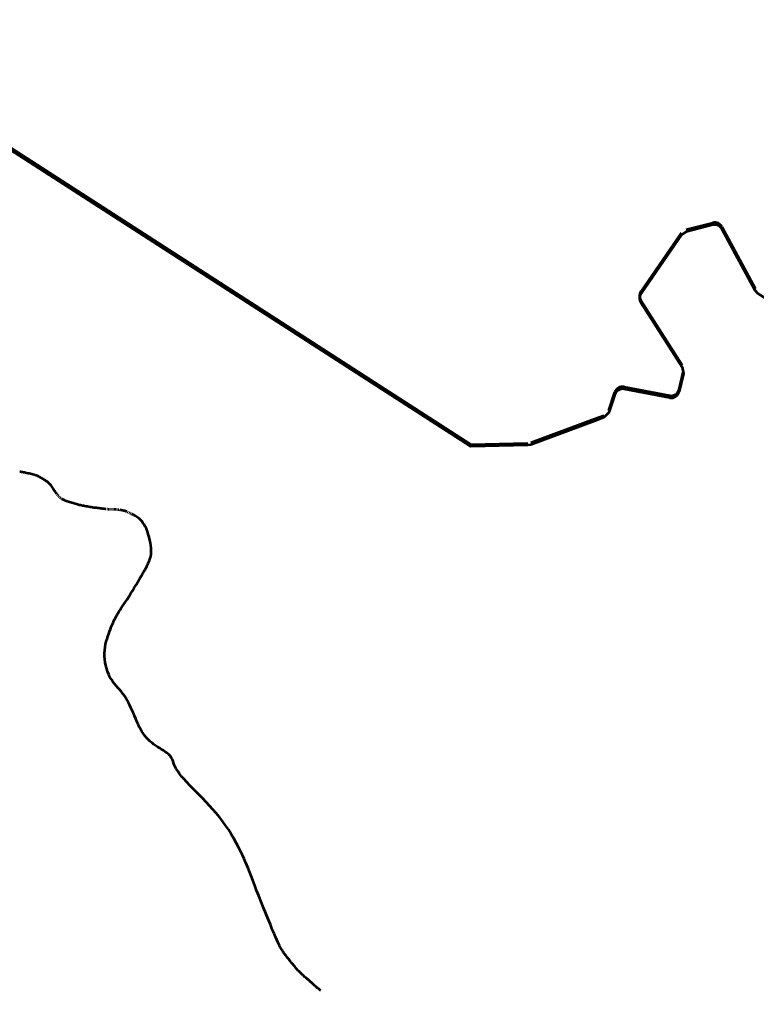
# Model space of a CAD drawing. Extents: x 553962 to 842807, y 8883888 to 9032388.
# Drawn here: x 811180 to 812093, y 9016237 to 9017438 of the extents above; entities that cross this region are included whole.
import ezdxf

# ---------------------------------------------------------------- set-up
doc = ezdxf.new("R2010")
doc.units = 0
doc.header["$LTSCALE"] = 200
doc.layers.add('1', color=7, linetype='Continuous', lineweight=13)

msp = doc.modelspace()

# ---------------------------------------------------------------- linework, layer by layer
at = {"layer": '1', "lineweight": 53}
for p, q in [((812005.6, 9017178.4), (812038.5, 9017186.8)), ((812005.6, 9017178.4), (812038.5, 9017186.8)), ((812049.8, 9017181.9), (812090.9, 9017105.5)), ((812049.8, 9017181.9), (812090.9, 9017105.5)), ((811949.6, 9017101.8), (811999.8, 9017174.4)), ((811949.6, 9017101.8), (811999.8, 9017174.4)), ((812000.7, 9017010.7), (811949.4, 9017090.7)), ((812000.7, 9017010.7), (811949.4, 9017090.7)), ((811996.7, 9016980.6), (812002, 9017003.1)), ((811996.7, 9016980.6), (812002, 9017003.1)), ((811909.6, 9016954.6), (811917.3, 9016977.1)), ((811909.6, 9016954.6), (811917.3, 9016977.1)), ((811928.6, 9016983.7), (811985.1, 9016973)), ((811928.6, 9016983.7), (811985.1, 9016973)), ((811985.1, 9016970.4), (811928.6, 9016981.1)), ((811985.1, 9016970.4), (811928.6, 9016981.1)), ((811181.8, 9016878.7), (811180.8, 9016878.9)), ((811181.8, 9016878.7), (811180.8, 9016878.9)), ((811227.7, 9016849.7), (811227.2, 9016850.5)), ((811227.7, 9016849.7), (811227.2, 9016850.5)), ((811228.9, 9016848.5), (811228.3, 9016849.1)), ((811228.9, 9016848.5), (811228.3, 9016849.1)), ((811230.1, 9016847.3), (811229.5, 9016847.9)), ((811230.1, 9016847.3), (811229.5, 9016847.9)), ((811231.4, 9016846.2), (811230.8, 9016846.8)), ((811231.4, 9016846.2), (811230.8, 9016846.8)), ((811289.3, 9016832.4), (811288.4, 9016832.5)), ((811289.3, 9016832.4), (811288.4, 9016832.5)), ((811291, 9016832.2), (811290.2, 9016832.3)), ((811291, 9016832.2), (811290.2, 9016832.3)), ((811292.6, 9016832.2), (811291.8, 9016832.2)), ((811292.6, 9016832.2), (811291.8, 9016832.2)), ((811293.9, 9016832.1), (811293.3, 9016832.1)), ((811293.9, 9016832.1), (811293.3, 9016832.1)), ((811295.2, 9016832.1), (811294.6, 9016832.1)), ((811295.2, 9016832.1), (811294.6, 9016832.1)), ((811296.4, 9016832.1), (811295.8, 9016832.1)), ((811296.4, 9016832.1), (811295.8, 9016832.1)), ((811297.5, 9016832), (811297, 9016832.1)), ((811297.5, 9016832), (811297, 9016832.1)), ((811298.8, 9016832), (811298.1, 9016832)), ((811298.8, 9016832), (811298.1, 9016832)), ((811300.1, 9016832), (811299.4, 9016832)), ((811300.1, 9016832), (811299.4, 9016832)), ((811301.7, 9016831.9), (811300.8, 9016831.9)), ((811301.7, 9016831.9), (811300.8, 9016831.9)), ((811303.4, 9016831.7), (811302.5, 9016831.8)), ((811303.4, 9016831.7), (811302.5, 9016831.8)), ((811315.1, 9016828.4), (811314.2, 9016828.8)), ((811315.1, 9016828.4), (811314.2, 9016828.8)), ((811316.8, 9016827.6), (811316, 9016828)), ((811316.8, 9016827.6), (811316, 9016828)), ((811318.6, 9016826.8), (811317.7, 9016827.2)), ((811318.6, 9016826.8), (811317.7, 9016827.2))]:
    msp.add_line(p, q, dxfattribs=at)
for points in [[(810856.2, 9017438.4), (811045.6, 9017344.2), (811093.7, 9017328.1), (811739, 9016912.5), (811809.4, 9016914.2)], [(810856.2, 9017438.4), (811045.6, 9017344.2), (811093.7, 9017328.1), (811739, 9016912.5), (811809.4, 9016914.2)], [(811739, 9016909.9), (811093.7, 9017325.5), (811045.6, 9017341.6), (810856.2, 9017435.8), (810856.2, 9017435.8)], [(811739, 9016909.9), (811093.7, 9017325.5), (811045.6, 9017341.6), (810856.2, 9017435.8), (810856.2, 9017435.8)], [(812038.5, 9017184.2), (812005.6, 9017175.8), (811999.8, 9017171.8), (811949.6, 9017099.2)], [(812038.5, 9017184.2), (812005.6, 9017175.8), (811999.8, 9017171.8), (811949.6, 9017099.2)], [(812347.3, 9016889.7), (812339.6, 9016902.7), (812345.6, 9016942.7), (812269.2, 9017002.8), (812197.8, 9017059), (812131.4, 9017076.9), (812127.7, 9017078.4), (812094.4, 9017099.2), (812090.9, 9017102.9), (812049.8, 9017179.2)], [(812347.3, 9016889.7), (812339.6, 9016902.7), (812345.6, 9016942.7), (812269.2, 9017002.8), (812197.8, 9017059), (812131.4, 9017076.9), (812127.7, 9017078.4), (812094.4, 9017099.2), (812090.9, 9017102.9), (812049.8, 9017179.2)], [(811949.4, 9017088.1), (812000.7, 9017008.1), (812002, 9017000.5), (811996.7, 9016978)], [(811949.4, 9017088.1), (812000.7, 9017008.1), (812002, 9017000.5), (811996.7, 9016978)], [(811917.3, 9016974.5), (811909.6, 9016952), (811903.6, 9016945.9), (811891.9, 9016941.5), (811813.2, 9016912.3), (811809.4, 9016911.6), (811739, 9016909.9)], [(811917.3, 9016974.5), (811909.6, 9016952), (811903.6, 9016945.9), (811891.9, 9016941.5), (811813.2, 9016912.3), (811809.4, 9016911.6), (811739, 9016909.9)], [(811813.2, 9016915), (811891.9, 9016944.2), (811903.6, 9016948.5)], [(811813.2, 9016915), (811891.9, 9016944.2), (811903.6, 9016948.5)], [(811226.6, 9016851.2), (811226, 9016852.1), (811225.3, 9016853.1), (811224.6, 9016854.2), (811223.9, 9016855.4), (811223.1, 9016856.6), (811222.3, 9016857.9), (811221.4, 9016859.2), (811220.5, 9016860.5), (811219.5, 9016861.8), (811218.4, 9016863), (811217.3, 9016864.2), (811216.1, 9016865.2), (811214.9, 9016866.2), (811213.6, 9016867.1), (811212.4, 9016868), (811211.1, 9016868.8), (811209.9, 9016869.5), (811208.7, 9016870.2), (811207.6, 9016870.9), (811206.6, 9016871.5), (811205.5, 9016872.1), (811204.5, 9016872.6), (811203.4, 9016873.2), (811202.3, 9016873.7), (811201.1, 9016874.1), (811199.9, 9016874.6), (811198.5, 9016875), (811197.1, 9016875.4), (811195.6, 9016875.8), (811194.1, 9016876.1), (811192.5, 9016876.5), (811191, 9016876.8), (811189.5, 9016877.1), (811188, 9016877.4), (811186.6, 9016877.7), (811185.3, 9016878), (811184.1, 9016878.2), (811182.9, 9016878.4), (811181.8, 9016878.7)], [(811226.6, 9016851.2), (811226, 9016852.1), (811225.3, 9016853.1), (811224.6, 9016854.2), (811223.9, 9016855.4), (811223.1, 9016856.6), (811222.3, 9016857.9), (811221.4, 9016859.2), (811220.5, 9016860.5), (811219.5, 9016861.8), (811218.4, 9016863), (811217.3, 9016864.2), (811216.1, 9016865.2), (811214.9, 9016866.2), (811213.6, 9016867.1), (811212.4, 9016868), (811211.1, 9016868.8), (811209.9, 9016869.5), (811208.7, 9016870.2), (811207.6, 9016870.9), (811206.6, 9016871.5), (811205.5, 9016872.1), (811204.5, 9016872.6), (811203.4, 9016873.2), (811202.3, 9016873.7), (811201.1, 9016874.1), (811199.9, 9016874.6), (811198.5, 9016875), (811197.1, 9016875.4), (811195.6, 9016875.8), (811194.1, 9016876.1), (811192.5, 9016876.5), (811191, 9016876.8), (811189.5, 9016877.1), (811188, 9016877.4), (811186.6, 9016877.7), (811185.3, 9016878), (811184.1, 9016878.2), (811182.9, 9016878.4), (811181.8, 9016878.7)], [(811233.9, 9016844.6), (811233, 9016845.1), (811232.2, 9016845.7)], [(811233.9, 9016844.6), (811233, 9016845.1), (811232.2, 9016845.7)], [(811287.4, 9016832.6), (811286.3, 9016832.7), (811285.2, 9016832.8), (811284, 9016833), (811282.8, 9016833.1), (811281.5, 9016833.3), (811280.1, 9016833.5), (811278.7, 9016833.6), (811277.2, 9016833.8), (811275.7, 9016834), (811274.1, 9016834.2), (811272.5, 9016834.4), (811270.9, 9016834.7), (811269.3, 9016834.9), (811267.7, 9016835.2), (811266.1, 9016835.4), (811264.5, 9016835.7), (811262.9, 9016836), (811261.4, 9016836.3), (811259.9, 9016836.6), (811258.5, 9016836.8), (811257.1, 9016837.1), (811255.8, 9016837.4), (811254.5, 9016837.7), (811253.3, 9016838), (811252, 9016838.3), (811250.8, 9016838.7), (811249.5, 9016839), (811248.2, 9016839.4), (811246.8, 9016839.8), (811245.3, 9016840.2), (811243.9, 9016840.6), (811242.4, 9016841), (811241, 9016841.5), (811239.6, 9016842), (811238.3, 9016842.5), (811237, 9016843), (811235.9, 9016843.5), (811234.8, 9016844), (811233.9, 9016844.6)], [(811287.4, 9016832.6), (811286.3, 9016832.7), (811285.2, 9016832.8), (811284, 9016833), (811282.8, 9016833.1), (811281.5, 9016833.3), (811280.1, 9016833.5), (811278.7, 9016833.6), (811277.2, 9016833.8), (811275.7, 9016834), (811274.1, 9016834.2), (811272.5, 9016834.4), (811270.9, 9016834.7), (811269.3, 9016834.9), (811267.7, 9016835.2), (811266.1, 9016835.4), (811264.5, 9016835.7), (811262.9, 9016836), (811261.4, 9016836.3), (811259.9, 9016836.6), (811258.5, 9016836.8), (811257.1, 9016837.1), (811255.8, 9016837.4), (811254.5, 9016837.7), (811253.3, 9016838), (811252, 9016838.3), (811250.8, 9016838.7), (811249.5, 9016839), (811248.2, 9016839.4), (811246.8, 9016839.8), (811245.3, 9016840.2), (811243.9, 9016840.6), (811242.4, 9016841), (811241, 9016841.5), (811239.6, 9016842), (811238.3, 9016842.5), (811237, 9016843), (811235.9, 9016843.5), (811234.8, 9016844), (811233.9, 9016844.6)], [(811313.3, 9016829.2), (811312.4, 9016829.6), (811311.5, 9016830), (811310.5, 9016830.3), (811309.5, 9016830.6), (811308.5, 9016830.9), (811307.5, 9016831.1), (811306.4, 9016831.3), (811305.4, 9016831.5), (811304.4, 9016831.6)], [(811313.3, 9016829.2), (811312.4, 9016829.6), (811311.5, 9016830), (811310.5, 9016830.3), (811309.5, 9016830.6), (811308.5, 9016830.9), (811307.5, 9016831.1), (811306.4, 9016831.3), (811305.4, 9016831.5), (811304.4, 9016831.6)], [(811336.7, 9016759.7), (811337.8, 9016761.8), (811338.7, 9016763.7), (811339.6, 9016765.5), (811340.4, 9016767.3), (811341.1, 9016769), (811341.8, 9016770.8), (811342.4, 9016772.6), (811342.9, 9016774.6), (811343.2, 9016776.7), (811343.4, 9016779), (811343.4, 9016781.5), (811343.3, 9016784.3), (811342.9, 9016787.5), (811342.4, 9016790.8), (811341.7, 9016794.4), (811340.8, 9016798), (811339.8, 9016801.5), (811338.7, 9016804.9), (811337.4, 9016808.2), (811336.1, 9016811.1), (811334.7, 9016813.6), (811333.2, 9016815.8), (811331.8, 9016817.7), (811330.3, 9016819.3), (811328.8, 9016820.6), (811327.4, 9016821.8), (811326, 9016822.8), (811324.7, 9016823.6), (811323.5, 9016824.3), (811322.4, 9016824.9), (811321.3, 9016825.5), (811320.4, 9016825.9), (811319.5, 9016826.4)], [(811336.7, 9016759.7), (811337.8, 9016761.8), (811338.7, 9016763.7), (811339.6, 9016765.5), (811340.4, 9016767.3), (811341.1, 9016769), (811341.8, 9016770.8), (811342.4, 9016772.6), (811342.9, 9016774.6), (811343.2, 9016776.7), (811343.4, 9016779), (811343.4, 9016781.5), (811343.3, 9016784.3), (811342.9, 9016787.5), (811342.4, 9016790.8), (811341.7, 9016794.4), (811340.8, 9016798), (811339.8, 9016801.5), (811338.7, 9016804.9), (811337.4, 9016808.2), (811336.1, 9016811.1), (811334.7, 9016813.6), (811333.2, 9016815.8), (811331.8, 9016817.7), (811330.3, 9016819.3), (811328.8, 9016820.6), (811327.4, 9016821.8), (811326, 9016822.8), (811324.7, 9016823.6), (811323.5, 9016824.3), (811322.4, 9016824.9), (811321.3, 9016825.5), (811320.4, 9016825.9), (811319.5, 9016826.4)], [(811286.5, 9016642.9), (811286, 9016646.8), (811285.7, 9016650.7), (811285.7, 9016654.5), (811285.9, 9016658.2), (811286.4, 9016661.9), (811287, 9016665.4), (811287.8, 9016668.8), (811288.7, 9016672), (811289.7, 9016675.2), (811290.8, 9016678.2), (811291.9, 9016681.2), (811293, 9016684), (811294, 9016686.8), (811295.1, 9016689.4), (811296.2, 9016691.9), (811297.3, 9016694.4), (811298.4, 9016696.8), (811299.6, 9016699.1), (811300.8, 9016701.3), (811302.1, 9016703.5), (811303.4, 9016705.7), (811304.9, 9016707.9), (811306.4, 9016710.2), (811308, 9016712.6), (811309.7, 9016715.2), (811311.6, 9016718), (811313.6, 9016721), (811315.7, 9016724.3), (811317.9, 9016727.9), (811320.2, 9016731.6), (811322.5, 9016735.3), (811324.8, 9016739.1), (811327, 9016742.7), (811329.1, 9016746.2), (811331, 9016749.5), (811332.7, 9016752.4), (811334.2, 9016755.1), (811335.5, 9016757.5), (811336.7, 9016759.7)], [(811286.5, 9016642.9), (811286, 9016646.8), (811285.7, 9016650.7), (811285.7, 9016654.5), (811285.9, 9016658.2), (811286.4, 9016661.9), (811287, 9016665.4), (811287.8, 9016668.8), (811288.7, 9016672), (811289.7, 9016675.2), (811290.8, 9016678.2), (811291.9, 9016681.2), (811293, 9016684), (811294, 9016686.8), (811295.1, 9016689.4), (811296.2, 9016691.9), (811297.3, 9016694.4), (811298.4, 9016696.8), (811299.6, 9016699.1), (811300.8, 9016701.3), (811302.1, 9016703.5), (811303.4, 9016705.7), (811304.9, 9016707.9), (811306.4, 9016710.2), (811308, 9016712.6), (811309.7, 9016715.2), (811311.6, 9016718), (811313.6, 9016721), (811315.7, 9016724.3), (811317.9, 9016727.9), (811320.2, 9016731.6), (811322.5, 9016735.3), (811324.8, 9016739.1), (811327, 9016742.7), (811329.1, 9016746.2), (811331, 9016749.5), (811332.7, 9016752.4), (811334.2, 9016755.1), (811335.5, 9016757.5), (811336.7, 9016759.7)], [(811356.3, 9016535.3), (811353.9, 9016536.8), (811351.5, 9016538.3), (811349.1, 9016539.9), (811346.7, 9016541.6), (811344.4, 9016543.4), (811342.1, 9016545.3), (811339.8, 9016547.4), (811337.7, 9016549.6), (811335.7, 9016552), (811333.7, 9016554.6), (811331.9, 9016557.4), (811330.2, 9016560.3), (811328.6, 9016563.4), (811327.1, 9016566.7), (811325.6, 9016570), (811324.2, 9016573.3), (811322.7, 9016576.7), (811321.3, 9016580), (811319.9, 9016583.3), (811318.4, 9016586.6), (811316.9, 9016589.7), (811315.4, 9016592.8), (811313.8, 9016595.8), (811312.1, 9016598.7), (811310.3, 9016601.5), (811308.4, 9016604.1), (811306.5, 9016606.7), (811304.4, 9016609.1), (811302.3, 9016611.5), (811300.2, 9016613.9), (811298.1, 9016616.4), (811296.1, 9016619), (811294.2, 9016621.8), (811292.4, 9016624.8), (811290.9, 9016628.1), (811289.5, 9016631.6), (811288.3, 9016635.2), (811287.3, 9016639), (811286.5, 9016642.9)], [(811356.3, 9016535.3), (811353.9, 9016536.8), (811351.5, 9016538.3), (811349.1, 9016539.9), (811346.7, 9016541.6), (811344.4, 9016543.4), (811342.1, 9016545.3), (811339.8, 9016547.4), (811337.7, 9016549.6), (811335.7, 9016552), (811333.7, 9016554.6), (811331.9, 9016557.4), (811330.2, 9016560.3), (811328.6, 9016563.4), (811327.1, 9016566.7), (811325.6, 9016570), (811324.2, 9016573.3), (811322.7, 9016576.7), (811321.3, 9016580), (811319.9, 9016583.3), (811318.4, 9016586.6), (811316.9, 9016589.7), (811315.4, 9016592.8), (811313.8, 9016595.8), (811312.1, 9016598.7), (811310.3, 9016601.5), (811308.4, 9016604.1), (811306.5, 9016606.7), (811304.4, 9016609.1), (811302.3, 9016611.5), (811300.2, 9016613.9), (811298.1, 9016616.4), (811296.1, 9016619), (811294.2, 9016621.8), (811292.4, 9016624.8), (811290.9, 9016628.1), (811289.5, 9016631.6), (811288.3, 9016635.2), (811287.3, 9016639), (811286.5, 9016642.9)], [(811460.3, 9016396), (811458.5, 9016400), (811456.5, 9016404.5), (811454.1, 9016409.3), (811451.5, 9016414.4), (811448.7, 9016419.7), (811445.6, 9016425.1), (811442.4, 9016430.6), (811439, 9016436.1), (811435.4, 9016441.4), (811431.6, 9016446.6), (811427.8, 9016451.6), (811423.8, 9016456.5), (811419.8, 9016461.2), (811415.7, 9016465.7), (811411.5, 9016470.2), (811407.4, 9016474.5), (811403.3, 9016478.8), (811399.2, 9016482.9), (811395.1, 9016487), (811391.3, 9016490.9), (811387.6, 9016494.7), (811384.2, 9016498.4), (811381.1, 9016501.9), (811378.4, 9016505.2), (811376.2, 9016508.3), (811374.4, 9016511.2), (811373.1, 9016513.8), (811372, 9016516.3), (811371.1, 9016518.6), (811370.4, 9016520.8), (811369.6, 9016522.8), (811368.7, 9016524.6), (811367.7, 9016526.4), (811366.3, 9016528), (811364.7, 9016529.5), (811362.8, 9016531), (811360.8, 9016532.5), (811358.6, 9016533.9), (811356.3, 9016535.3)], [(811460.3, 9016396), (811458.5, 9016400), (811456.5, 9016404.5), (811454.1, 9016409.3), (811451.5, 9016414.4), (811448.7, 9016419.7), (811445.6, 9016425.1), (811442.4, 9016430.6), (811439, 9016436.1), (811435.4, 9016441.4), (811431.6, 9016446.6), (811427.8, 9016451.6), (811423.8, 9016456.5), (811419.8, 9016461.2), (811415.7, 9016465.7), (811411.5, 9016470.2), (811407.4, 9016474.5), (811403.3, 9016478.8), (811399.2, 9016482.9), (811395.1, 9016487), (811391.3, 9016490.9), (811387.6, 9016494.7), (811384.2, 9016498.4), (811381.1, 9016501.9), (811378.4, 9016505.2), (811376.2, 9016508.3), (811374.4, 9016511.2), (811373.1, 9016513.8), (811372, 9016516.3), (811371.1, 9016518.6), (811370.4, 9016520.8), (811369.6, 9016522.8), (811368.7, 9016524.6), (811367.7, 9016526.4), (811366.3, 9016528), (811364.7, 9016529.5), (811362.8, 9016531), (811360.8, 9016532.5), (811358.6, 9016533.9), (811356.3, 9016535.3)], [(811517, 9016271.5), (811516, 9016272.8), (811515, 9016274), (811514, 9016275.3), (811513, 9016276.5), (811512.1, 9016277.7), (811511.2, 9016278.8), (811510.3, 9016280), (811509.5, 9016281), (811508.7, 9016282.1), (811508, 9016283), (811507.3, 9016284), (811506.6, 9016285), (811506, 9016286), (811505.3, 9016287), (811504.6, 9016288.2), (811503.9, 9016289.5), (811503.1, 9016290.9), (811502.2, 9016292.6), (811501.3, 9016294.6), (811500.1, 9016297), (811498.8, 9016299.9), (811497.3, 9016303.5), (811495.4, 9016307.7), (811493.3, 9016312.7), (811490.9, 9016318.6), (811488.2, 9016325.2), (811485.3, 9016332.2), (811482.3, 9016339.5), (811479.4, 9016346.8), (811476.6, 9016354), (811473.9, 9016360.7), (811471.6, 9016366.8), (811469.5, 9016372.2), (811467.8, 9016376.9), (811466.2, 9016381.1), (811464.8, 9016385), (811463.3, 9016388.6), (811461.9, 9016392.2), (811460.3, 9016396)], [(811517, 9016271.5), (811516, 9016272.8), (811515, 9016274), (811514, 9016275.3), (811513, 9016276.5), (811512.1, 9016277.7), (811511.2, 9016278.8), (811510.3, 9016280), (811509.5, 9016281), (811508.7, 9016282.1), (811508, 9016283), (811507.3, 9016284), (811506.6, 9016285), (811506, 9016286), (811505.3, 9016287), (811504.6, 9016288.2), (811503.9, 9016289.5), (811503.1, 9016290.9), (811502.2, 9016292.6), (811501.3, 9016294.6), (811500.1, 9016297), (811498.8, 9016299.9), (811497.3, 9016303.5), (811495.4, 9016307.7), (811493.3, 9016312.7), (811490.9, 9016318.6), (811488.2, 9016325.2), (811485.3, 9016332.2), (811482.3, 9016339.5), (811479.4, 9016346.8), (811476.6, 9016354), (811473.9, 9016360.7), (811471.6, 9016366.8), (811469.5, 9016372.2), (811467.8, 9016376.9), (811466.2, 9016381.1), (811464.8, 9016385), (811463.3, 9016388.6), (811461.9, 9016392.2), (811460.3, 9016396)], [(811553.3, 9016237), (811552.5, 9016237.7), (811551.6, 9016238.4), (811550.7, 9016239.1), (811549.8, 9016239.8), (811548.9, 9016240.6), (811547.9, 9016241.4), (811547, 9016242.2), (811546.1, 9016243), (811545.2, 9016243.7), (811544.4, 9016244.5), (811543.5, 9016245.3), (811542.7, 9016246), (811541.9, 9016246.8), (811541.1, 9016247.5), (811540.3, 9016248.2), (811539.5, 9016248.8), (811538.8, 9016249.5), (811538, 9016250.1), (811537.2, 9016250.8), (811536.4, 9016251.5), (811535.6, 9016252.2), (811534.7, 9016252.9), (811533.7, 9016253.7), (811532.7, 9016254.6), (811531.7, 9016255.5), (811530.6, 9016256.5), (811529.5, 9016257.6), (811528.4, 9016258.7), (811527.2, 9016259.8), (811526.1, 9016260.9), (811525, 9016262), (811524, 9016263.2), (811523, 9016264.4), (811521.9, 9016265.5), (811521, 9016266.7), (811520, 9016267.9), (811519, 9016269.1), (811518, 9016270.3), (811517, 9016271.5)], [(811553.3, 9016237), (811552.5, 9016237.7), (811551.6, 9016238.4), (811550.7, 9016239.1), (811549.8, 9016239.8), (811548.9, 9016240.6), (811547.9, 9016241.4), (811547, 9016242.2), (811546.1, 9016243), (811545.2, 9016243.7), (811544.4, 9016244.5), (811543.5, 9016245.3), (811542.7, 9016246), (811541.9, 9016246.8), (811541.1, 9016247.5), (811540.3, 9016248.2), (811539.5, 9016248.8), (811538.8, 9016249.5), (811538, 9016250.1), (811537.2, 9016250.8), (811536.4, 9016251.5), (811535.6, 9016252.2), (811534.7, 9016252.9), (811533.7, 9016253.7), (811532.7, 9016254.6), (811531.7, 9016255.5), (811530.6, 9016256.5), (811529.5, 9016257.6), (811528.4, 9016258.7), (811527.2, 9016259.8), (811526.1, 9016260.9), (811525, 9016262), (811524, 9016263.2), (811523, 9016264.4), (811521.9, 9016265.5), (811521, 9016266.7), (811520, 9016267.9), (811519, 9016269.1), (811518, 9016270.3), (811517, 9016271.5)]]:
    msp.add_lwpolyline(points, dxfattribs=at)
for centre, start, end in [((812041, 9017177.1), 28.3273, 104.3658), ((812041, 9017177.1), 28.3273, 104.3658), ((812041, 9017174.5), 28.3273, 104.3658), ((812041, 9017174.5), 28.3273, 104.3658), ((811957.8, 9017096.1), 145.2862, 212.6677), ((811957.8, 9017096.1), 145.2862, 212.6677), ((811957.8, 9017093.5), 145.2862, 212.6677), ((811957.8, 9017093.5), 145.2862, 212.6677), ((811926.7, 9016973.9), 79.2842, 161.1304), ((811926.7, 9016973.9), 79.2842, 161.1304), ((811926.7, 9016971.3), 79.2842, 161.1304), ((811926.7, 9016971.3), 79.2842, 161.1304), ((811987, 9016982.9), 259.2828, 346.8889), ((811987, 9016982.9), 259.2828, 346.8889), ((811987, 9016980.2), 259.2828, 346.8889), ((811987, 9016980.2), 259.2828, 346.8889)]:
    msp.add_arc(centre, 10, start, end, dxfattribs=at)
msp.add_spline([(812107, 9018062.9), (811998.7, 9018062), (811901.9, 9018063.7), (811856.1, 9018065.2), (811831.9, 9018061.5), (811739.1, 9018094.9), (811674.4, 9018134.6), (811598.2, 9018171.8), (811521.8, 9018187.3), (811451.8, 9018178.7), (811329.2, 9018136), (811296, 9018118.3), (811259, 9018095.6), (811174.6, 9018033.6), (811054.1, 9017898.1), (810908.1, 9017533.7), (810891.4, 9017510.9), (810856.2, 9017438.4)], degree=3, dxfattribs=at)
msp.add_spline([(812107, 9018062.9), (811998.7, 9018062), (811901.9, 9018063.7), (811856.1, 9018065.2), (811831.9, 9018061.5), (811739.1, 9018094.9), (811674.4, 9018134.6), (811598.2, 9018171.8), (811521.8, 9018187.3), (811451.8, 9018178.7), (811329.2, 9018136), (811296, 9018118.3), (811259, 9018095.6), (811174.6, 9018033.6), (811054.1, 9017898.1), (810908.1, 9017533.7), (810891.4, 9017510.9), (810856.2, 9017438.4)], degree=3, dxfattribs=at)
at = {"layer": '1'}
msp.add_spline([(810856.2, 9017438.4), (810891.4, 9017510.9), (810908.1, 9017533.7), (811054.1, 9017898.1), (811174.6, 9018033.6), (811259, 9018095.6), (811296, 9018118.3), (811329.2, 9018136), (811451.8, 9018178.7), (811521.8, 9018187.3), (811598.2, 9018171.8), (811674.4, 9018134.6), (811739.1, 9018094.9), (811831.9, 9018061.5), (811856.1, 9018065.2), (811901.9, 9018063.7), (811998.7, 9018062), (812107, 9018062.9)], degree=3, dxfattribs=at)

# ---------------------------------------------------------------- texts
at = {"layer": '1', "width": 1.3}
msp.add_text('DN600/24km', height=180, rotation=52.168, dxfattribs=at).set_placement((810468.2, 9016866.4))

doc.saveas('drawing.dxf')
